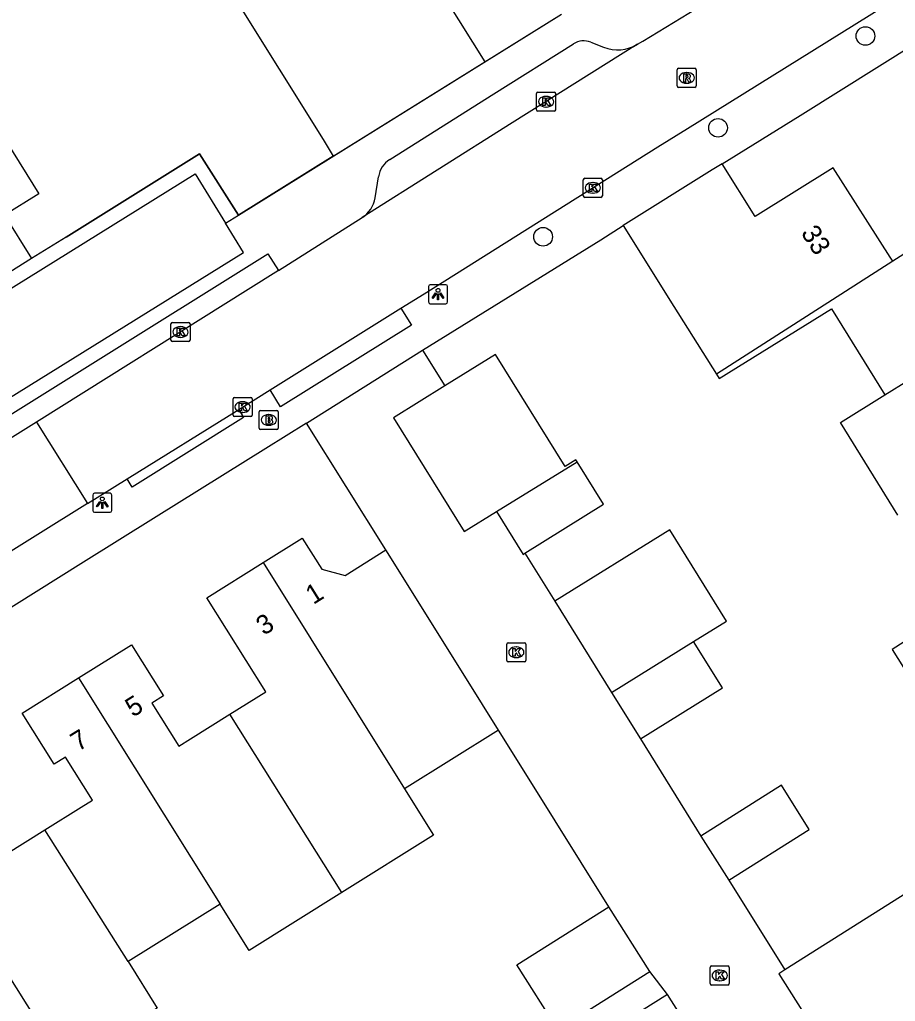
# Model space of a CAD drawing. Extents: x 157767 to 159171, y 387842 to 389425.
# Drawn here: x 158451 to 158496.8, y 388132.7 to 388184.2 of the extents above; entities that cross this region are included whole.
import ezdxf

# ---------------------------------------------------------------- set-up
doc = ezdxf.new("R2010")
doc.units = 0
for name, color, linetype in [('IMGEO_Boom', 7, 'Continuous'), ('IMGEO_Brandkraan', 7, 'Continuous'), ('IMGEO_Kolk', 7, 'Continuous'), ('IMGEO_Lichtpunt', 7, 'Continuous'), ('IMGEO_Muur', 7, 'Continuous'), ('IMGEO_Pand', 7, 'Continuous'), ('IMGEO_Pand_nummerreeks', 7, 'Continuous'), ('IMGEO_Rijbaan_lokaal_open', 7, 'Continuous'), ('IMGEO_Rioolput', 7, 'Continuous'), ('IMGEO_Voetpad_open', 7, 'Continuous')]:
    doc.layers.add(name, color=color, linetype=linetype)

msp = doc.modelspace()

# ---------------------------------------------------------------- linework, layer by layer
at = {"layer": 'IMGEO_Boom'}
for centre in [(158495.269, 388183.359), (158487.547, 388178.545), (158478.381, 388172.832)]:
    msp.add_circle(centre, 0.489, dxfattribs=at)
at = {"layer": 'IMGEO_Brandkraan'}
for p, q in [((158463.507, 388162.801), (158463.507, 388163.653)), ((158463.582, 388163.727), (158464.434, 388163.727)), ((158463.995, 388163.507), (158464.02, 388163.507)), ((158464.508, 388163.653), (158464.508, 388162.801)), ((158464.018, 388162.947), (158463.993, 388162.947)), ((158464.434, 388162.727), (158463.582, 388162.727))]:
    msp.add_line(p, q, dxfattribs=at)
for points in [[(158463.507, 388162.801), (158463.507, 388163.653)], [(158463.582, 388163.727), (158464.434, 388163.727)], [(158463.855, 388163.427), (158463.855, 388163.027), (158464.068, 388163.027)], [(158464.086, 388163.427), (158463.855, 388163.427)], [(158464.034, 388163.346), (158463.98, 388163.346), (158463.98, 388163.27)], [(158464.508, 388163.653), (158464.508, 388162.801)], [(158463.98, 388163.27), (158464.033, 388163.27)], [(158464.042, 388163.194), (158463.98, 388163.194), (158463.98, 388163.113)], [(158463.98, 388163.113), (158464.042, 388163.113)], [(158464.434, 388162.727), (158463.582, 388162.727)]]:
    msp.add_lwpolyline(points, dxfattribs=at)
for centre, radius, start, end in [((158463.584, 388163.651), 0.0765, 91.552, 178.448), ((158463.584, 388163.651), 0.0765, 91.552, 178.448), ((158464.035, 388163.308), 0.0379, 267.8285, 90.9355), ((158464.09, 388163.282), 0.145, 59.4692, 91.5367), ((158464.115, 388163.329), 0.0922, 285.5137, 58.1501), ((158464.432, 388163.651), 0.0765, 1.552, 88.448), ((158464.432, 388163.651), 0.0765, 1.552, 88.448), ((158463.584, 388162.803), 0.0765, 181.552, 268.448), ((158463.584, 388162.803), 0.0765, 181.552, 268.448), ((158464.043, 388163.153), 0.0404, 269.8759, 90.5077), ((158464.074, 388163.278), 0.251, 268.6676, 293.5347), ((158464.12, 388163.137), 0.105, 301.3115, 78.989), ((158464.432, 388162.803), 0.0765, 271.552, 358.448), ((158464.432, 388162.803), 0.0765, 271.552, 358.448)]:
    msp.add_arc(centre, radius, start, end, dxfattribs=at)
for centre, major_axis, ratio, start_param, end_param in [((158463.994, 388163.227), (-0.387, 0.002), 0.722429, 4.712389, 7.853982), ((158464.019, 388163.227), (-0.39, 0.002), 0.717154, 1.570796, 4.712389)]:
    msp.add_ellipse(centre, major_axis=major_axis, ratio=ratio, start_param=start_param, end_param=end_param, dxfattribs=at)
at = {"layer": 'IMGEO_Kolk'}
for p, q in [((158478.039, 388179.49), (158478.039, 388180.342)), ((158478.114, 388180.416), (158478.966, 388180.416)), ((158479.04, 388180.342), (158479.04, 388179.49)), ((158478.527, 388180.196), (158478.552, 388180.196)), ((158478.966, 388179.416), (158478.114, 388179.416)), ((158478.55, 388179.636), (158478.525, 388179.636)), ((158480.487, 388174.973), (158480.487, 388175.825)), ((158480.562, 388175.899), (158481.414, 388175.899)), ((158480.975, 388175.679), (158481, 388175.679)), ((158481.488, 388175.825), (158481.488, 388174.973)), ((158481.414, 388174.899), (158480.562, 388174.899)), ((158480.998, 388175.119), (158480.973, 388175.119)), ((158458.884, 388167.414), (158458.884, 388168.266)), ((158458.959, 388168.34), (158459.811, 388168.34)), ((158459.372, 388168.12), (158459.397, 388168.12)), ((158459.885, 388168.266), (158459.885, 388167.414)), ((158459.395, 388167.56), (158459.37, 388167.56)), ((158459.811, 388167.34), (158458.959, 388167.34)), ((158462.212, 388164.406), (158463.064, 388164.406)), ((158462.137, 388163.48), (158462.137, 388164.332)), ((158462.625, 388164.186), (158462.65, 388164.186)), ((158463.138, 388164.332), (158463.138, 388163.48)), ((158463.064, 388163.406), (158462.212, 388163.406)), ((158462.648, 388163.626), (158462.623, 388163.626)), ((158476.478, 388150.621), (158476.478, 388151.473)), ((158476.553, 388151.547), (158477.405, 388151.547)), ((158477.479, 388151.473), (158477.479, 388150.621)), ((158476.966, 388151.327), (158476.991, 388151.327)), ((158477.405, 388150.547), (158476.553, 388150.547)), ((158476.989, 388150.767), (158476.964, 388150.767)), ((158487.134, 388133.676), (158487.134, 388134.528)), ((158487.209, 388134.602), (158488.061, 388134.602)), ((158488.135, 388134.528), (158488.135, 388133.676)), ((158487.622, 388134.382), (158487.647, 388134.382)), ((158488.061, 388133.602), (158487.209, 388133.602)), ((158487.645, 388133.822), (158487.62, 388133.822))]:
    msp.add_line(p, q, dxfattribs=at)
for points in [[(158478.039, 388179.49), (158478.039, 388180.342)], [(158478.114, 388180.416), (158478.966, 388180.416)], [(158479.04, 388180.342), (158479.04, 388179.49)], [(158478.36, 388180.116), (158478.483, 388180.116), (158478.483, 388179.965), (158478.613, 388180.116), (158478.777, 388180.116), (158478.631, 388179.965), (158478.784, 388179.716), (158478.632, 388179.716), (158478.547, 388179.88), (158478.483, 388179.813), (158478.483, 388179.716), (158478.36, 388179.716), (158478.36, 388180.116)], [(158478.966, 388179.416), (158478.114, 388179.416)], [(158480.487, 388174.973), (158480.487, 388175.825)], [(158480.562, 388175.899), (158481.414, 388175.899)], [(158481.488, 388175.825), (158481.488, 388174.973)], [(158480.808, 388175.599), (158480.931, 388175.599), (158480.931, 388175.448), (158481.061, 388175.599), (158481.225, 388175.599), (158481.079, 388175.448), (158481.232, 388175.199), (158481.08, 388175.199), (158480.995, 388175.363), (158480.931, 388175.296), (158480.931, 388175.199), (158480.808, 388175.199), (158480.808, 388175.599)], [(158481.414, 388174.899), (158480.562, 388174.899)], [(158458.884, 388167.414), (158458.884, 388168.266)], [(158458.959, 388168.34), (158459.811, 388168.34)], [(158459.205, 388168.04), (158459.328, 388168.04), (158459.328, 388167.889), (158459.458, 388168.04), (158459.622, 388168.04), (158459.476, 388167.889), (158459.629, 388167.64), (158459.477, 388167.64), (158459.392, 388167.804), (158459.328, 388167.737), (158459.328, 388167.64), (158459.205, 388167.64), (158459.205, 388168.04)], [(158459.885, 388168.266), (158459.885, 388167.414)], [(158459.811, 388167.34), (158458.959, 388167.34)], [(158462.212, 388164.406), (158463.064, 388164.406)], [(158462.137, 388163.48), (158462.137, 388164.332)], [(158462.458, 388164.106), (158462.581, 388164.106), (158462.581, 388163.955), (158462.711, 388164.106), (158462.875, 388164.106), (158462.729, 388163.955), (158462.882, 388163.706), (158462.73, 388163.706), (158462.645, 388163.87), (158462.581, 388163.803), (158462.581, 388163.706), (158462.458, 388163.706), (158462.458, 388164.106)], [(158463.138, 388164.332), (158463.138, 388163.48)], [(158463.064, 388163.406), (158462.212, 388163.406)], [(158476.478, 388150.621), (158476.478, 388151.473)], [(158476.553, 388151.547), (158477.405, 388151.547)], [(158477.479, 388151.473), (158477.479, 388150.621)], [(158476.799, 388151.247), (158476.922, 388151.247), (158476.922, 388151.096), (158477.052, 388151.247), (158477.216, 388151.247), (158477.07, 388151.096), (158477.223, 388150.847), (158477.071, 388150.847), (158476.986, 388151.011), (158476.922, 388150.944), (158476.922, 388150.847), (158476.799, 388150.847), (158476.799, 388151.247)], [(158477.405, 388150.547), (158476.553, 388150.547)], [(158487.134, 388133.676), (158487.134, 388134.528)], [(158487.209, 388134.602), (158488.061, 388134.602)], [(158488.135, 388134.528), (158488.135, 388133.676)], [(158487.455, 388134.302), (158487.578, 388134.302), (158487.578, 388134.151), (158487.708, 388134.302), (158487.872, 388134.302), (158487.726, 388134.151), (158487.879, 388133.902), (158487.727, 388133.902), (158487.642, 388134.066), (158487.578, 388133.999), (158487.578, 388133.902), (158487.455, 388133.902), (158487.455, 388134.302)], [(158488.061, 388133.602), (158487.209, 388133.602)]]:
    msp.add_lwpolyline(points, dxfattribs=at)
for centre, start, end in [((158478.116, 388180.34), 91.552, 178.448), ((158478.116, 388180.34), 91.552, 178.448), ((158478.964, 388180.34), 1.552, 88.448), ((158478.964, 388180.34), 1.552, 88.448), ((158478.116, 388179.492), 181.552, 268.448), ((158478.116, 388179.492), 181.552, 268.448), ((158478.964, 388179.492), 271.552, 358.448), ((158478.964, 388179.492), 271.552, 358.448), ((158480.564, 388175.823), 91.552, 178.448), ((158480.564, 388175.823), 91.552, 178.448), ((158481.412, 388175.823), 1.552, 88.448), ((158481.412, 388175.823), 1.552, 88.448), ((158480.564, 388174.975), 181.552, 268.448), ((158480.564, 388174.975), 181.552, 268.448), ((158481.412, 388174.975), 271.552, 358.448), ((158481.412, 388174.975), 271.552, 358.448), ((158458.961, 388168.264), 91.552, 178.448), ((158458.961, 388168.264), 91.552, 178.448), ((158459.809, 388168.264), 1.552, 88.448), ((158459.809, 388168.264), 1.552, 88.448), ((158458.961, 388167.416), 181.552, 268.448), ((158458.961, 388167.416), 181.552, 268.448), ((158459.809, 388167.416), 271.552, 358.448), ((158459.809, 388167.416), 271.552, 358.448), ((158462.214, 388164.33), 91.552, 178.448), ((158462.214, 388164.33), 91.552, 178.448), ((158463.062, 388164.33), 1.552, 88.448), ((158463.062, 388164.33), 1.552, 88.448), ((158462.214, 388163.482), 181.552, 268.448), ((158462.214, 388163.482), 181.552, 268.448), ((158463.062, 388163.482), 271.552, 358.448), ((158463.062, 388163.482), 271.552, 358.448), ((158476.555, 388151.471), 91.552, 178.448), ((158476.555, 388151.471), 91.552, 178.448), ((158477.403, 388151.471), 1.552, 88.448), ((158477.403, 388151.471), 1.552, 88.448), ((158476.555, 388150.623), 181.552, 268.448), ((158476.555, 388150.623), 181.552, 268.448), ((158477.403, 388150.623), 271.552, 358.448), ((158477.403, 388150.623), 271.552, 358.448), ((158487.211, 388134.526), 91.552, 178.448), ((158487.211, 388134.526), 91.552, 178.448), ((158488.059, 388134.526), 1.552, 88.448), ((158488.059, 388134.526), 1.552, 88.448), ((158487.211, 388133.678), 181.552, 268.448), ((158487.211, 388133.678), 181.552, 268.448), ((158488.059, 388133.678), 271.552, 358.448), ((158488.059, 388133.678), 271.552, 358.448)]:
    msp.add_arc(centre, 0.0765, start, end, dxfattribs=at)
for centre, major_axis, ratio, start_param, end_param in [((158478.526, 388179.916), (-0.387, 0.002), 0.722429, 4.712389, 7.853982), ((158478.551, 388179.916), (-0.39, 0.002), 0.717154, 1.570796, 4.712389), ((158480.974, 388175.399), (-0.387, 0.002), 0.722429, 4.712389, 7.853982), ((158480.999, 388175.399), (-0.39, 0.002), 0.717154, 1.570796, 4.712389), ((158459.371, 388167.84), (-0.387, 0.002), 0.722429, 4.712389, 7.853982), ((158459.396, 388167.84), (-0.39, 0.002), 0.717154, 1.570796, 4.712389), ((158462.624, 388163.906), (-0.387, 0.002), 0.722429, 4.712389, 7.853982), ((158462.649, 388163.906), (-0.39, 0.002), 0.717154, 1.570796, 4.712389), ((158476.965, 388151.047), (-0.387, 0.002), 0.722429, 4.712389, 7.853982), ((158476.99, 388151.047), (-0.39, 0.002), 0.717154, 1.570796, 4.712389), ((158487.621, 388134.102), (-0.387, 0.002), 0.722429, 4.712389, 7.853982), ((158487.646, 388134.102), (-0.39, 0.002), 0.717154, 1.570796, 4.712389)]:
    msp.add_ellipse(centre, major_axis=major_axis, ratio=ratio, start_param=start_param, end_param=end_param, dxfattribs=at)
at = {"layer": 'IMGEO_Lichtpunt'}
for p, q in [((158472.378, 388170.225), (158472.378, 388169.418)), ((158472.378, 388170.225), (158472.378, 388169.418)), ((158473.28, 388170.32), (158472.472, 388170.32)), ((158473.28, 388170.32), (158472.472, 388170.32)), ((158473.374, 388169.418), (158473.374, 388170.225)), ((158473.374, 388169.418), (158473.374, 388170.225)), ((158472.472, 388169.324), (158473.28, 388169.324)), ((158472.472, 388169.324), (158473.28, 388169.324)), ((158454.789, 388159.291), (158454.789, 388158.484)), ((158454.789, 388159.291), (158454.789, 388158.484)), ((158455.691, 388159.386), (158454.883, 388159.386)), ((158455.691, 388159.386), (158454.883, 388159.386)), ((158455.785, 388158.484), (158455.785, 388159.291)), ((158455.785, 388158.484), (158455.785, 388159.291)), ((158454.883, 388158.39), (158455.691, 388158.39)), ((158454.883, 388158.39), (158455.691, 388158.39))]:
    msp.add_line(p, q, dxfattribs=at)
for points in [[(158472.752, 388169.889), (158472.791, 388169.861), (158472.603, 388169.599), (158472.565, 388169.626), (158472.752, 388169.889)], [(158472.854, 388169.841), (158472.901, 388169.841), (158472.901, 388169.519), (158472.854, 388169.519), (158472.854, 388169.841)], [(158472.964, 388169.861), (158473.002, 388169.888), (158473.189, 388169.626), (158473.15, 388169.598), (158472.964, 388169.861)], [(158455.163, 388158.955), (158455.202, 388158.927), (158455.014, 388158.665), (158454.976, 388158.692), (158455.163, 388158.955)], [(158455.265, 388158.907), (158455.312, 388158.907), (158455.312, 388158.585), (158455.265, 388158.585), (158455.265, 388158.907)], [(158455.375, 388158.927), (158455.413, 388158.954), (158455.6, 388158.692), (158455.561, 388158.664), (158455.375, 388158.927)]]:
    msp.add_lwpolyline(points, dxfattribs=at)
for centre in [(158472.877, 388170.023), (158455.288, 388159.089)]:
    msp.add_circle(centre, 0.0994, dxfattribs=at)
for centre, start, end in [((158472.472, 388170.225), 90, 180), ((158472.472, 388170.225), 90, 180), ((158473.28, 388170.225), 0, 90), ((158473.28, 388170.225), 0, 90), ((158472.472, 388169.418), 180, 270), ((158472.472, 388169.418), 180, 270), ((158473.28, 388169.418), 270, 0), ((158473.28, 388169.418), 270, 360), ((158454.883, 388159.291), 90, 180), ((158454.883, 388159.291), 90, 180), ((158455.691, 388159.291), 0, 90), ((158455.691, 388159.291), 0, 90), ((158454.883, 388158.484), 180, 270), ((158454.883, 388158.484), 180, 270), ((158455.691, 388158.484), 270, 0), ((158455.691, 388158.484), 270, 360)]:
    msp.add_arc(centre, 0.0946, start, end, dxfattribs=at)
at = {"layer": 'IMGEO_Muur'}
for points in [[(158453.389, 388172.815), (158460.386, 388177.187), (158462.417, 388173.962), (158479.339, 388184.502)], [(158472.068, 388166.894), (158481.402, 388172.668)]]:
    msp.add_lwpolyline(points, dxfattribs=at)
at = {"layer": 'IMGEO_Pand'}
for points in [[(158471.574, 388191.204), (158474.728, 388186.14), (158473.307, 388185.255), (158475.331, 388182.005)], [(158464.796, 388186.939), (158462.241, 388185.325), (158466.852, 388177.924), (158467.391, 388177.058)], [(158467.391, 388177.058), (158475.331, 388182.005)], [(158450.301, 388177.765), (158451.969, 388175.088), (158450.163, 388173.959), (158451.584, 388171.686)], [(158487.765, 388176.663), (158487.244, 388176.337), (158482.584, 388173.424)], [(158496.707, 388171.55), (158496.568, 388171.766), (158493.571, 388176.45), (158489.493, 388173.9), (158487.765, 388176.663)], [(158503.12, 388168.807), (158500.08, 388173.709), (158499.94, 388173.62), (158496.707, 388171.55)], [(158482.584, 388173.424), (158485.235, 388169.185), (158487.458, 388165.628)], [(158451.584, 388171.686), (158447.343, 388169.035)], [(158496.707, 388171.55), (158487.458, 388165.628)], [(158487.458, 388165.628), (158487.604, 388165.395), (158493.498, 388169.049), (158496.29, 388164.546)], [(158496.29, 388164.546), (158500, 388166.86), (158503.12, 388168.807)], [(158480.172, 388161.029), (158480.101, 388161.143), (158479.533, 388160.79), (158475.884, 388166.658), (158473.239, 388165.012)], [(158473.239, 388165.012), (158470.539, 388163.332), (158474.242, 388157.38), (158475.932, 388158.432)], [(158496.967, 388158.242), (158493.955, 388163.098), (158496.29, 388164.546)], [(158475.932, 388158.432), (158480.172, 388161.029)], [(158477.429, 388156.243), (158481.553, 388158.807), (158480.172, 388161.029)], [(158475.932, 388158.432), (158477.332, 388156.182), (158477.429, 388156.243)], [(158486.27, 388151.611), (158487.993, 388152.682), (158485.019, 388157.463), (158479, 388153.72)], [(158463.72, 388155.755), (158465.762, 388157.032), (158466.785, 388155.397), (158468.007, 388155.077), (158470.144, 388156.413)], [(158476.048, 388146.966), (158474.368, 388149.653), (158470.144, 388156.413)], [(158461.966, 388147.797), (158463.853, 388148.976), (158460.767, 388153.909), (158463.72, 388155.755)], [(158463.72, 388155.755), (158471.127, 388143.889)], [(158479, 388153.72), (158481.973, 388148.939)], [(158500.014, 388153.326), (158496.664, 388151.197), (158499.69, 388146.383), (158503.478, 388148.764)], [(158481.973, 388148.939), (158486.27, 388151.611)], [(158483.479, 388146.517), (158487.775, 388149.19), (158486.27, 388151.611)], [(158454.041, 388149.703), (158456.818, 388151.44), (158458.493, 388148.761), (158457.891, 388148.385), (158459.3, 388146.13), (158459.902, 388146.506), (158461.966, 388147.797)], [(158452.283, 388141.743), (158454.173, 388142.925), (158454.775, 388143.302), (158453.366, 388145.555), (158452.764, 388145.178), (158451.088, 388147.857), (158454.041, 388149.703)], [(158454.041, 388149.703), (158461.467, 388137.85)], [(158481.973, 388148.939), (158483.479, 388146.517)], [(158467.833, 388138.446), (158461.966, 388147.797)], [(158476.048, 388146.966), (158471.127, 388143.889)], [(158444.361, 388143.652), (158447.138, 388145.388), (158450.223, 388140.454), (158452.283, 388141.743)], [(158471.127, 388143.889), (158472.648, 388141.456), (158467.833, 388138.446)], [(158488.112, 388139.1), (158492.325, 388141.76), (158490.865, 388144.074), (158486.651, 388141.414)], [(158444.361, 388143.652), (158451.806, 388131.81)], [(158456.637, 388134.83), (158452.283, 388141.743)], [(158486.651, 388141.414), (158488.112, 388139.1)], [(158494.084, 388129.502), (158500.841, 388133.768), (158497.767, 388138.637), (158491.041, 388134.392)], [(158467.833, 388138.446), (158462.988, 388135.417), (158461.467, 388137.85)], [(158461.467, 388137.85), (158456.637, 388134.83)], [(158479.147, 388131.262), (158477.004, 388134.657), (158481.831, 388137.704)], [(158483.974, 388134.309), (158481.831, 388137.704)], [(158456.637, 388134.83), (158458.158, 388132.397), (158453.327, 388129.377), (158451.806, 388131.81)], [(158479.147, 388131.262), (158483.974, 388134.309)], [(158491.041, 388134.392), (158490.725, 388134.192), (158493.799, 388129.322), (158494.084, 388129.502)], [(158484.896, 388133.11), (158479.863, 388129.936)], [(158486.732, 388130.198), (158484.896, 388133.11)]]:
    msp.add_lwpolyline(points, dxfattribs=at)
at = {"layer": 'IMGEO_Rijbaan_lokaal_open'}
for points in [[(158483.326, 388182.923), (158483.603, 388183.097), (158494.043, 388189.475)], [(158470.935, 388169.083), (158472.157, 388169.845), (158484.392, 388177.543), (158485.95, 388178.513), (158496.25, 388184.929)], [(158483.326, 388182.923), (158476.766, 388178.8), (158468.908, 388173.836)], [(158464.513, 388171.059), (158468.908, 388173.836)], [(158464.513, 388171.059), (158462.936, 388170.063), (158451.834, 388163.114)], [(158464.079, 388164.806), (158470.935, 388169.083)], [(158465.985, 388163.068), (158472.068, 388166.894)], [(158472.068, 388166.894), (158473.239, 388165.012)], [(158462.433, 388163.78), (158464.079, 388164.806)], [(158456.597, 388160.14), (158462.433, 388163.78)], [(158451.834, 388163.114), (158448.694, 388161.149), (158446.237, 388159.641), (158446.004, 388159.519)], [(158451.834, 388163.114), (158454.515, 388158.842)], [(158470.144, 388156.413), (158465.985, 388163.068)], [(158454.515, 388158.842), (158456.597, 388160.14)], [(158454.515, 388158.842), (158446.414, 388153.794)], [(158477.429, 388156.243), (158479, 388153.72)], [(158481.831, 388137.704), (158477.569, 388144.533), (158476.048, 388146.966)], [(158483.479, 388146.517), (158486.651, 388141.414)], [(158488.112, 388139.1), (158491.041, 388134.392)], [(158484.896, 388133.11), (158483.974, 388134.309)]]:
    msp.add_lwpolyline(points, dxfattribs=at)
at = {"layer": 'IMGEO_Rioolput'}
for p, q in [((158485.406, 388180.738), (158485.406, 388181.59)), ((158485.481, 388181.664), (158486.333, 388181.664)), ((158485.894, 388181.444), (158485.919, 388181.444)), ((158486.407, 388181.59), (158486.407, 388180.738)), ((158485.917, 388180.884), (158485.892, 388180.884)), ((158486.333, 388180.664), (158485.481, 388180.664))]:
    msp.add_line(p, q, dxfattribs=at)
for points in [[(158485.406, 388180.738), (158485.406, 388181.59)], [(158485.481, 388181.664), (158486.333, 388181.664)], [(158485.995, 388181.362), (158485.743, 388181.364), (158485.743, 388180.964)], [(158486.407, 388181.59), (158486.407, 388180.738)], [(158485.743, 388180.964), (158485.867, 388180.964), (158485.867, 388181.126), (158485.878, 388181.126)], [(158485.921, 388181.283), (158485.867, 388181.283), (158485.867, 388181.202)], [(158485.867, 388181.202), (158485.919, 388181.202)], [(158485.925, 388181.097), (158485.996, 388180.964), (158486.136, 388180.964), (158486.071, 388181.09)], [(158486.333, 388180.664), (158485.481, 388180.664)]]:
    msp.add_lwpolyline(points, dxfattribs=at)
for centre, radius, start, end in [((158485.483, 388181.588), 0.0765, 91.552, 178.448), ((158485.483, 388181.588), 0.0765, 91.552, 178.448), ((158485.994, 388181.252), 0.109, 350.3612, 89.416), ((158486.331, 388181.588), 0.0765, 1.552, 88.448), ((158486.331, 388181.588), 0.0765, 1.552, 88.448), ((158485.877, 388181.073), 0.0533, 26.0293, 88.6989), ((158485.903, 388181.391), 0.19, 274.7715, 282.9687), ((158485.927, 388181.187), 0.0964, 77.0061, 93.1865), ((158485.941, 388181.244), 0.0378, 276.6634, 79.6772), ((158485.992, 388181.252), 0.112, 277.5842, 350.9817), ((158485.976, 388181.037), 0.108, 29.5134, 73.7905), ((158485.483, 388180.74), 0.0765, 181.552, 268.448), ((158485.483, 388180.74), 0.0765, 181.552, 268.448), ((158486.331, 388180.74), 0.0765, 271.552, 358.448), ((158486.331, 388180.74), 0.0765, 271.552, 358.448)]:
    msp.add_arc(centre, radius, start, end, dxfattribs=at)
for centre, major_axis, ratio, start_param, end_param in [((158485.893, 388181.164), (-0.387, 0.002), 0.722429, 4.712389, 7.853982), ((158485.918, 388181.164), (-0.39, 0.002), 0.717154, 1.570796, 4.712389)]:
    msp.add_ellipse(centre, major_axis=major_axis, ratio=ratio, start_param=start_param, end_param=end_param, dxfattribs=at)
at = {"layer": 'IMGEO_Voetpad_open'}
for points in [[(158475.331, 388182.005), (158479.339, 388184.502)], [(158470.35, 388176.878), (158475.806, 388180.324), (158479.981, 388182.948)], [(158480.876, 388183.033), (158481.554, 388182.769)], [(158487.765, 388176.663), (158491.856, 388179.194), (158498.016, 388183.048)], [(158462.417, 388173.962), (158460.386, 388177.187), (158453.389, 388172.815), (158451.584, 388171.686)], [(158467.391, 388177.058), (158462.417, 388173.962)], [(158447.749, 388168.428), (158460.151, 388176.13), (158461.74, 388173.546)], [(158469.589, 388174.875), (158469.76, 388175.978)], [(158461.74, 388173.546), (158462.417, 388173.962)], [(158449.356, 388165.812), (158450.284, 388164.303), (158462.686, 388172.006), (158461.74, 388173.546)], [(158472.068, 388166.894), (158481.402, 388172.668), (158482.584, 388173.424)], [(158446.004, 388159.519), (158445.472, 388160.39), (158463.962, 388171.941), (158464.513, 388171.059)], [(158470.935, 388169.083), (158471.485, 388168.201), (158464.629, 388163.924), (158464.079, 388164.806)], [(158462.433, 388163.78), (158462.691, 388163.352), (158456.855, 388159.713), (158456.597, 388160.14)], [(158465.985, 388163.068), (158463.848, 388161.724), (158458.117, 388158.146), (158454.168, 388155.68), (158448.439, 388152.098), (158444.485, 388149.631), (158438.752, 388146.053), (158434.8, 388143.587), (158429.067, 388140.011), (158425.117, 388137.545), (158419.383, 388133.966), (158417.299, 388132.666)]]:
    msp.add_lwpolyline(points, dxfattribs=at)
for centre, radius, start, end in [((158480.513, 388182.104), 0.998, 68.643, 122.2075), ((158482.283, 388184.648), 2.016, 248.7878, 301.1461), ((158471.04, 388175.782), 1.295, 122.2083, 171.2975), ((158468.009, 388175.168), 1.606, 304.0099, 349.5054)]:
    msp.add_arc(centre, radius, start, end, dxfattribs=at)

# ---------------------------------------------------------------- texts
at = {"layer": 'IMGEO_Pand_nummerreeks'}
for s, rotation, p in [('33', 302.6125, (158491.862, 388173.036)), ('1', 32.0205, (158466.343, 388153.527)), ('3', 32.0106, (158463.749, 388151.905)), ('5', 32.018, (158456.891, 388147.617)), ('7', 32.018, (158454.026, 388145.826))]:
    msp.add_text(s, height=1, rotation=rotation, dxfattribs=at).set_placement(p)

doc.saveas('drawing.dxf')
